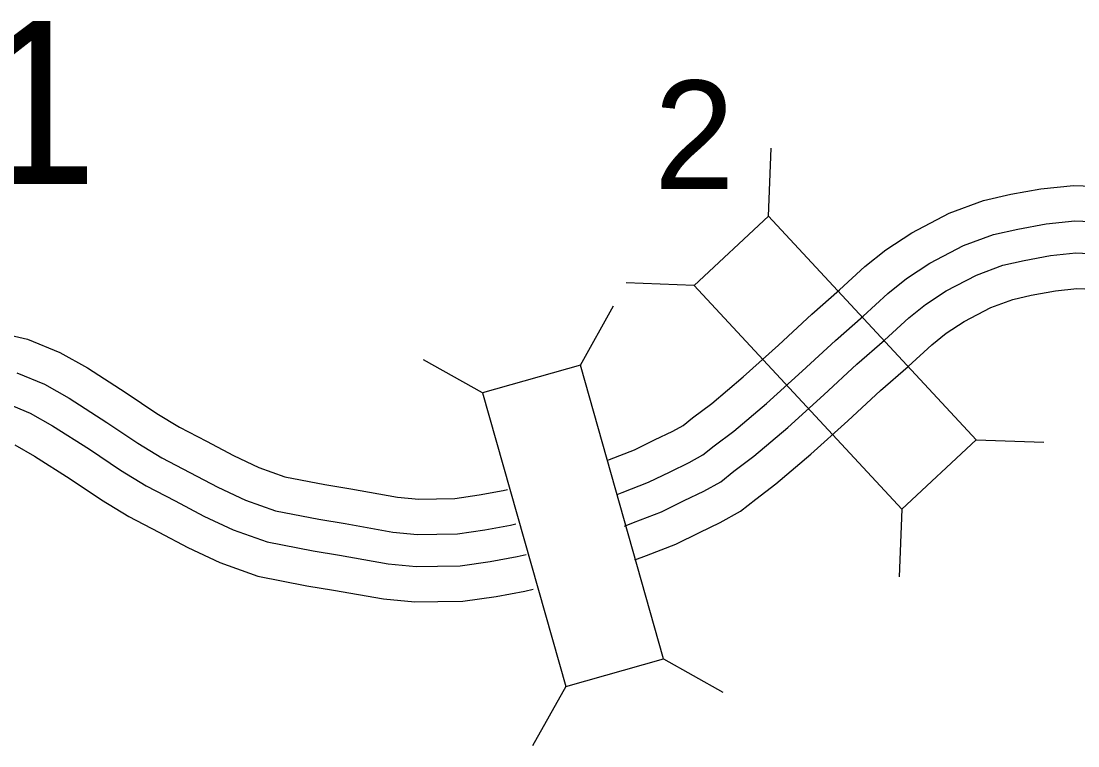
# Model space of a CAD drawing. Extents: x -939622 to -934245, y 1383184 to 1385301.
# Drawn here: x -936435.58 to -936423.23, y 1384622.39 to 1384630.85 of the extents above; entities that cross this region are included whole.
import ezdxf

# ---------------------------------------------------------------- set-up
doc = ezdxf.new("R2010")
doc.units = 0
for name, color, linetype in [('Level 19', 7, 'Continuous'), ('Level 20', 7, 'Continuous'), ('Level 27', 7, 'Continuous')]:
    doc.layers.add(name, color=color, linetype=linetype)

msp = doc.modelspace()

# ---------------------------------------------------------------- linework, layer by layer
at = {"layer": 'Level 19'}
for points in [[(-936428.724, 1384625.723), (-936428.703, 1384625.731), (-936428.413, 1384625.844), (-936428.176, 1384625.961), (-936427.962, 1384626.063), (-936427.842, 1384626.129), (-936427.732, 1384626.217), (-936427.509, 1384626.387), (-936427.14, 1384626.698), (-936426.729, 1384627.068), (-936426.341, 1384627.429), (-936426.016, 1384627.713), (-936425.72, 1384627.984), (-936425.477, 1384628.179), (-936425.171, 1384628.38), (-936424.736, 1384628.608), (-936424.334, 1384628.755), (-936424.017, 1384628.828), (-936423.663, 1384628.892), (-936423.282, 1384628.932), (-936422.942, 1384628.918)], [(-936428.614, 1384625.323), (-936428.555, 1384625.346), (-936428.247, 1384625.466), (-936427.996, 1384625.59), (-936427.773, 1384625.696), (-936427.612, 1384625.785), (-936427.479, 1384625.891), (-936427.251, 1384626.064), (-936426.869, 1384626.387), (-936426.451, 1384626.764), (-936426.064, 1384627.122), (-936425.741, 1384627.406), (-936425.451, 1384627.67), (-936425.234, 1384627.845), (-936424.961, 1384628.024), (-936424.569, 1384628.23), (-936424.217, 1384628.359), (-936423.935, 1384628.423), (-936423.604, 1384628.483), (-936423.269, 1384628.519), (-936422.982, 1384628.507)], [(-936428.529, 1384624.955), (-936428.421, 1384624.996), (-936428.095, 1384625.123), (-936427.832, 1384625.252), (-936427.601, 1384625.363), (-936427.403, 1384625.473), (-936427.249, 1384625.595), (-936427.016, 1384625.772), (-936426.622, 1384626.105), (-936426.198, 1384626.487), (-936425.813, 1384626.844), (-936425.491, 1384627.126), (-936425.207, 1384627.385), (-936425.013, 1384627.542), (-936424.771, 1384627.7), (-936424.416, 1384627.886), (-936424.11, 1384627.999), (-936423.86, 1384628.056), (-936423.551, 1384628.112), (-936423.257, 1384628.143), (-936423.017, 1384628.133)], [(-936428.407, 1384624.56), (-936428.273, 1384624.61), (-936427.929, 1384624.745), (-936427.652, 1384624.881), (-936427.412, 1384624.996), (-936427.172, 1384625.129), (-936426.995, 1384625.27), (-936426.759, 1384625.45), (-936426.351, 1384625.794), (-936425.919, 1384626.182), (-936425.537, 1384626.538), (-936425.216, 1384626.819), (-936424.939, 1384627.072), (-936424.77, 1384627.208), (-936424.562, 1384627.344), (-936424.249, 1384627.508), (-936423.993, 1384627.602), (-936423.777, 1384627.652), (-936423.492, 1384627.703), (-936423.244, 1384627.73), (-936423.057, 1384627.722)], [(-936436.093, 1384627.275), (-936435.5, 1384627.138), (-936435.124, 1384626.983), (-936434.802, 1384626.801), (-936434.348, 1384626.511), (-936433.99, 1384626.271), (-936433.727, 1384626.109), (-936433.412, 1384625.945), (-936433.094, 1384625.778), (-936432.8, 1384625.64), (-936432.495, 1384625.531), (-936432.028, 1384625.441), (-936431.723, 1384625.391), (-936431.18, 1384625.294), (-936430.929, 1384625.27), (-936430.725, 1384625.273), (-936430.51, 1384625.276), (-936430.226, 1384625.318), (-936429.944, 1384625.37), (-936429.896, 1384625.382)], [(-936435.626, 1384626.744), (-936435.305, 1384626.611), (-936435.015, 1384626.448), (-936434.574, 1384626.166), (-936434.213, 1384625.924), (-936433.931, 1384625.75), (-936433.604, 1384625.58), (-936433.278, 1384625.408), (-936432.957, 1384625.259), (-936432.604, 1384625.132), (-936432.1, 1384625.035), (-936431.793, 1384624.985), (-936431.236, 1384624.885), (-936430.946, 1384624.857), (-936430.719, 1384624.861), (-936430.477, 1384624.864), (-936430.158, 1384624.911), (-936429.858, 1384624.967), (-936429.797, 1384624.981)], [(-936435.741, 1384626.385), (-936435.469, 1384626.273), (-936435.208, 1384626.126), (-936434.779, 1384625.852), (-936434.415, 1384625.609), (-936434.116, 1384625.424), (-936433.778, 1384625.248), (-936433.444, 1384625.072), (-936433.1, 1384624.911), (-936432.704, 1384624.77), (-936432.166, 1384624.665), (-936431.856, 1384624.615), (-936431.287, 1384624.513), (-936430.961, 1384624.482), (-936430.714, 1384624.486), (-936430.447, 1384624.489), (-936430.096, 1384624.541), (-936429.78, 1384624.6), (-936429.678, 1384624.624)], [(-936435.65, 1384625.902), (-936435.421, 1384625.772), (-936435.005, 1384625.506), (-936434.638, 1384625.261), (-936434.32, 1384625.065), (-936433.969, 1384624.882), (-936433.628, 1384624.703), (-936433.257, 1384624.53), (-936432.813, 1384624.371), (-936432.238, 1384624.259), (-936431.926, 1384624.208), (-936431.343, 1384624.104), (-936430.977, 1384624.069), (-936430.708, 1384624.073), (-936430.415, 1384624.077), (-936430.029, 1384624.134), (-936429.694, 1384624.196), (-936429.595, 1384624.22)]]:
    msp.add_lwpolyline(points, dxfattribs=at)
at = {"layer": 'Level 20'}
for p, q in [((-936426.845, 1384628.574), (-936426.816, 1384629.365)), ((-936427.716, 1384627.765), (-936428.507, 1384627.794)), ((-936429.041, 1384626.833), (-936428.655, 1384627.525)), ((-936430.185, 1384626.51), (-936430.876, 1384626.897)), ((-936424.419, 1384625.963), (-936423.628, 1384625.934)), ((-936425.29, 1384625.154), (-936425.319, 1384624.363)), ((-936428.072, 1384623.404), (-936427.38, 1384623.017)), ((-936429.215, 1384623.081), (-936429.601, 1384622.389))]:
    msp.add_line(p, q, dxfattribs=at)
for points in [[(-936427.716, 1384627.765), (-936425.29, 1384625.154), (-936424.419, 1384625.963), (-936426.845, 1384628.574)], [(-936428.072, 1384623.404), (-936429.041, 1384626.833), (-936430.185, 1384626.51), (-936429.215, 1384623.081)]]:
    msp.add_lwpolyline(points, close=True, dxfattribs=at)

# ---------------------------------------------------------------- texts
msp.add_text('2', height=1.267, dxfattribs=at).set_placement((-936428.184, 1384628.889))
at = {"layer": 'Level 27'}
msp.add_text('1 1', height=1.9008, dxfattribs=at).set_placement((-936438.218, 1384628.949))

doc.saveas('drawing.dxf')
